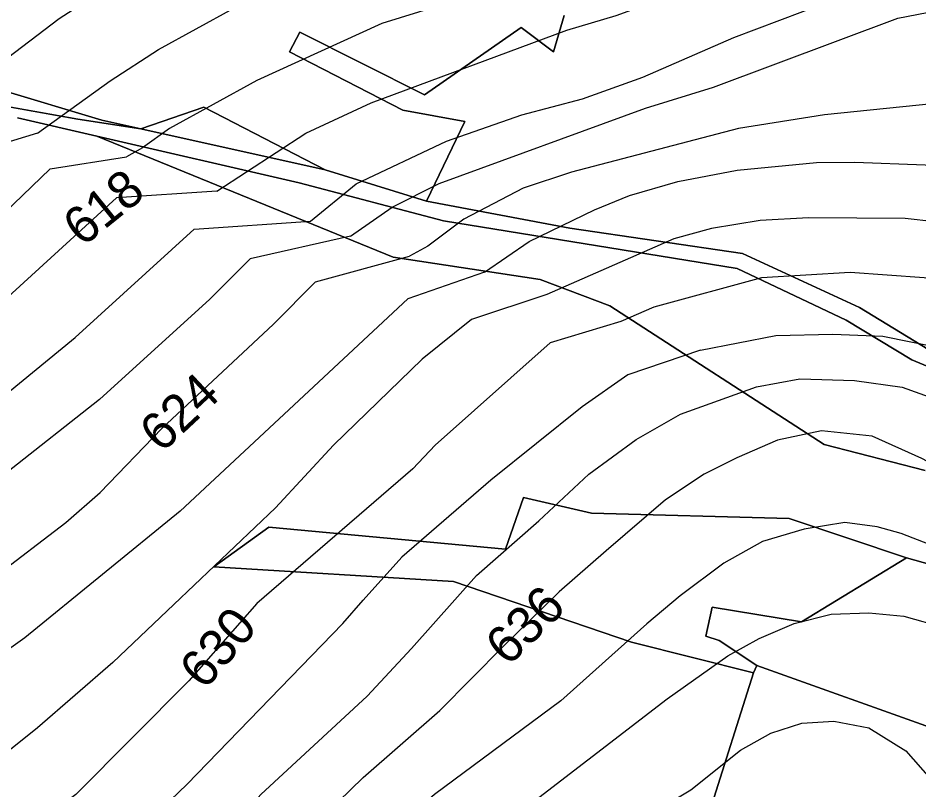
# Model space of a CAD drawing. Extents: x -709418 to -703832, y -1161719 to -1157826.
# Drawn here: x -707526.7 to -707333, y -1160287.7 to -1160121.7 of the extents above; entities that cross this region are included whole.
import ezdxf

# ---------------------------------------------------------------- set-up
doc = ezdxf.new("R2010")
doc.units = 0
for name, color, linetype in [('120_vrstevnice hlavní', 7, 'Continuous'), ('121_vrstevnice hlavní_popis', 7, 'Continuous'), ('122_vrstevnice základní', 7, 'Continuous'), ('206_TTP_KN', 7, 'Continuous'), ('207_lesní pozemek_KN', 7, 'Continuous'), ('210_ostatní plocha_KN', 7, 'Continuous')]:
    doc.layers.add(name, color=color, linetype=linetype)

msp = doc.modelspace()

# ---------------------------------------------------------------- linework, layer by layer
at = {"layer": '120_vrstevnice hlavní'}
for points in [[(-707463.84, -1160165.44), (-707454.01, -1160157.37), (-707434.56, -1160148.21), (-707418.36, -1160142.56), (-707405.34, -1160139.09), (-707392.32, -1160134.46), (-707372.79, -1160125.93), (-707348.06, -1160116.53), (-707328.82, -1160107.99), (-707320.58, -1160105.68), (-707312.48, -1160104.96), (-707304.96, -1160105.54), (-707294.54, -1160108.86), (-707287.6, -1160112.62), (-707270.24, -1160124.77), (-707256.35, -1160131.72), (-707239, -1160141.99), (-707232.34, -1160147.19), (-707214.99, -1160165.13), (-707200.36, -1160178.58)], [(-707540.44, -1160211.7), (-707514.4, -1160190.44), (-707488.8, -1160167.15), (-707463.84, -1160165.44)], [(-707257.8, -1160229.06), (-707266.37, -1160218.79), (-707278.72, -1160204.35), (-707285.86, -1160198.11), (-707294.83, -1160191.45), (-707309.58, -1160184.08), (-707322.31, -1160179.59), (-707331.86, -1160177.57), (-707347.77, -1160176.41), (-707366.86, -1160177.57), (-707390.01, -1160183.93), (-707397.09, -1160186.97)], [(-707397.09, -1160186.97), (-707412.28, -1160191.59), (-707437.02, -1160213.58), (-707441.79, -1160218.65), (-707475.35, -1160247.58), (-707489.96, -1160264.21), (-707514.26, -1160288.66), (-707538.99, -1160307.31)], [(-707487.5, -1160361.56), (-707463.55, -1160343.7), (-707457.41, -1160328.72), (-707455.24, -1160324.96), (-707445.69, -1160313.25), (-707437.59, -1160305.87), (-707421.25, -1160294.3), (-707387.11, -1160268.12), (-707374.1, -1160258.86), (-707367.3, -1160255.1), (-707359.78, -1160251.92), (-707351.82, -1160249.89), (-707343.72, -1160249.6), (-707336.2, -1160250.32), (-707327.52, -1160252.78)]]:
    msp.add_lwpolyline(points, dxfattribs=at)
at = {"layer": '122_vrstevnice základní'}
for points in [[(-707178.54, -1160122.31), (-707224.08, -1160096.9), (-707236.78, -1160085.44), (-707252.02, -1160072.7), (-707263.59, -1160065.9), (-707276.32, -1160060.7), (-707293.67, -1160056.65), (-707317.1, -1160054.33), (-707328.39, -1160054.62), (-707351.82, -1160056.94), (-707370.05, -1160060.41), (-707387.98, -1160065.32), (-707403.6, -1160070.82), (-707413.58, -1160075.02), (-707418.36, -1160076.46), (-707444.97, -1160084.27), (-707462.33, -1160090.64), (-707480.84, -1160098.3), (-707489.52, -1160102.79), (-707500.8, -1160110.89), (-707517.87, -1160121.88), (-707543.18, -1160141.12)], [(-707522.51, -1160146.5), (-707506.89, -1160135.25), (-707496.46, -1160128.53), (-707472.16, -1160115.08), (-707449.31, -1160105.39), (-707433.11, -1160101.2), (-707411.99, -1160094.69), (-707361.89, -1160074.22), (-707347.48, -1160069.95), (-707334.46, -1160067.35), (-707324.34, -1160066.19), (-707307.27, -1160066.05), (-707289.77, -1160067.49), (-707228.15, -1160106.11)], [(-707483.93, -1160158.93), (-707464.79, -1160146.47), (-707450.76, -1160139.96), (-707408.67, -1160124.34), (-707398.11, -1160121.16), (-707376.12, -1160113.2), (-707369.32, -1160110.89), (-707345.74, -1160102.35), (-707323.18, -1160093.24), (-707314.79, -1160091.36), (-707306.11, -1160090.93), (-707297.14, -1160092.23), (-707287.31, -1160097), (-707265.61, -1160111.47), (-707245.36, -1160126.94), (-707225.69, -1160140.1), (-707215.85, -1160149.07), (-707192.85, -1160173.08), (-707171.93, -1160185.32)], [(-707423.85, -1160115.23), (-707448.44, -1160122.89), (-707475.35, -1160135.19), (-707494.15, -1160145.46), (-707499.94, -1160149.65), (-707503.4, -1160151.58)], [(-707455.2, -1160168.65), (-707446.27, -1160162.38), (-707436.15, -1160157.32), (-707391.74, -1160141.12), (-707377.13, -1160136.63), (-707337.5, -1160121.74), (-707322.31, -1160118.84), (-707315.95, -1160118.55), (-707307.27, -1160119.42), (-707299.17, -1160121.3), (-707291.07, -1160124.34), (-707282.1, -1160128.82), (-707266.19, -1160139.24), (-707259.1, -1160144.88), (-707256.5, -1160148.06), (-707224.3, -1160171.28)], [(-707211.9, -1160221.01), (-707224.39, -1160207.94), (-707230.17, -1160200.57), (-707236.97, -1160188.42), (-707244.35, -1160177.57), (-707251.44, -1160169.32), (-707263.01, -1160157.61), (-707271.11, -1160151.68), (-707278.05, -1160148.06), (-707284.13, -1160145.89), (-707298.88, -1160142.28), (-707311.61, -1160140.54), (-707317.39, -1160140.1), (-707326.65, -1160139.82), (-707353.27, -1160142.56), (-707371.78, -1160145.46), (-707407.65, -1160154.86), (-707418.07, -1160158.33), (-707430.8, -1160164.98), (-707438.61, -1160170.77), (-707442.51, -1160172.94)], [(-707522.51, -1160146.5), (-707536.39, -1160150.71), (-707554.32, -1160170.05), (-707565.89, -1160178.44), (-707584.99, -1160189), (-707596.56, -1160193.19), (-707606.17, -1160195.75), (-707611.82, -1160196.51), (-707620.38, -1160195.37), (-707624.72, -1160193.34), (-707630.54, -1160188.76), (-707635.26, -1160180.36)], [(-707651.41, -1160166.81), (-707649.61, -1160181.33), (-707645.24, -1160191.22), (-707639.23, -1160198.4), (-707635.03, -1160202.01), (-707627.51, -1160206.06), (-707619.41, -1160208.38), (-707611.31, -1160209.39), (-707604.37, -1160209.39), (-707595.98, -1160207.94), (-707584.12, -1160204.62), (-707569.36, -1160197.38), (-707558.23, -1160189.28), (-707543.47, -1160176.84), (-707519.75, -1160154.14), (-707503.4, -1160151.58)], [(-707426.38, -1160176.36), (-707416.8, -1160169.76), (-707402.73, -1160162.96), (-707395.21, -1160159.92), (-707384.8, -1160156.88), (-707372.07, -1160154.43), (-707355, -1160152.83), (-707346.76, -1160152.69), (-707316.53, -1160153.85), (-707311.32, -1160154.86), (-707299.17, -1160157.61), (-707290.49, -1160160.65), (-707278.34, -1160166.14), (-707271.4, -1160171.06), (-707262.72, -1160179.16), (-707248.98, -1160194.93), (-707244.47, -1160201.67), (-707238.18, -1160213.02)], [(-707483.93, -1160158.93), (-707505.49, -1160160.36), (-707537.98, -1160190.01), (-707548.39, -1160198.4), (-707558.08, -1160205.05), (-707573.42, -1160213.44), (-707584.99, -1160218.36), (-707593.67, -1160220.67), (-707607.55, -1160223.13), (-707620.28, -1160222.84), (-707628.38, -1160221.25), (-707637.64, -1160216.62), (-707642.12, -1160213.44), (-707647.91, -1160207.51), (-707653.98, -1160198.83), (-707657.74, -1160190.15), (-707661.09, -1160181.08)], [(-707237.26, -1160238.9), (-707249.98, -1160224.04), (-707257.04, -1160212.05), (-707263.44, -1160203.17), (-707276.03, -1160189.43), (-707284.99, -1160181.62), (-707295.99, -1160174.53), (-707303.22, -1160171.2), (-707310.45, -1160168.75), (-707323.18, -1160166.29), (-707335.91, -1160164.84), (-707356.74, -1160164.7), (-707367.15, -1160165.27), (-707377.57, -1160167.01), (-707385.67, -1160169.18), (-707413, -1160181.19)], [(-707455.2, -1160168.65), (-707476.79, -1160173.52), (-707485.47, -1160182.2), (-707509.19, -1160203.75), (-707529.15, -1160219.52)], [(-707532.05, -1160242.08), (-707516.43, -1160230.22), (-707509.05, -1160223.71), (-707495.74, -1160209.97), (-707471.73, -1160187.55), (-707462.76, -1160178.44), (-707442.51, -1160172.94)], [(-707426.38, -1160176.36), (-707442.85, -1160182.09), (-707491.84, -1160227.76), (-707525.25, -1160254.95), (-707560.69, -1160280.27)], [(-707413, -1160181.19), (-707429.2, -1160186.54), (-707439.76, -1160195.07), (-707458.86, -1160213.58), (-707471.3, -1160227.04), (-707506.3, -1160260.31), (-707522.5, -1160274.34), (-707535.52, -1160284.75)], [(-707379.91, -1160193.11), (-707363.78, -1160190.01), (-707351.5, -1160189.68), (-707340.72, -1160190.16), (-707328.31, -1160192.65), (-707309.01, -1160200.13), (-707301.19, -1160204.62), (-707293.38, -1160210.11), (-707284.99, -1160218.36), (-707273.13, -1160235.57), (-707264.02, -1160252.21), (-707248.93, -1160273.83)], [(-707379.91, -1160193.11), (-707395.54, -1160198.45), (-707405.37, -1160205.3), (-707425.01, -1160221.11), (-707444.15, -1160237.61)], [(-707428.14, -1160241.55), (-707414.71, -1160229.8), (-707403.97, -1160219.83), (-707393.75, -1160212.34), (-707384.21, -1160206.9), (-707367.93, -1160201), (-707358.62, -1160199.31)], [(-707358.62, -1160199.31), (-707346.85, -1160199.63), (-707336.6, -1160201.09), (-707329.01, -1160203.85), (-707320.93, -1160207.27), (-707309.24, -1160213.9), (-707296.46, -1160224.68), (-707285.49, -1160235.11), (-707268.22, -1160260.02)], [(-707293.35, -1160243.63), (-707306.02, -1160232.18), (-707319.15, -1160223.39), (-707332.32, -1160216.42), (-707343.02, -1160211.63), (-707353.94, -1160210.49), (-707363.41, -1160212.49), (-707372.12, -1160216.25), (-707379.13, -1160219.81), (-707387.49, -1160225.33), (-707400.23, -1160236.26), (-707410.3, -1160245.07)], [(-707197.63, -1160382.39), (-707206.27, -1160368.55), (-707228.73, -1160349.26), (-707246.81, -1160337.98), (-707255.78, -1160331.32), (-707267.35, -1160320.48), (-707275.59, -1160309.34), (-707283.4, -1160295.45), (-707298.01, -1160265.37), (-707302.06, -1160258.43), (-707307.27, -1160251.48), (-707313.92, -1160244.54), (-707318.84, -1160240.63), (-707324.63, -1160237.31), (-707336.78, -1160232.53), (-707341.98, -1160231.09), (-707348.93, -1160230.22), (-707357.66, -1160231.62), (-707366.59, -1160234.24), (-707374.93, -1160238.93), (-707384.3, -1160245.93), (-707391.5, -1160251.96)], [(-707530.6, -1160322.36), (-707513.24, -1160308.47), (-707490.39, -1160286.49), (-707456.83, -1160251.92), (-707452.49, -1160246.85), (-707444.15, -1160237.61)], [(-707428.14, -1160241.55), (-707442.1, -1160257.29), (-707451.62, -1160267.54), (-707474.48, -1160288.66), (-707491.26, -1160307.6), (-707504.85, -1160325.4), (-707514.83, -1160336.68), (-707520.47, -1160342.03), (-707526.26, -1160346.08), (-707538.85, -1160353.46), (-707563.87, -1160362.42)], [(-707533.62, -1160362.91), (-707510.11, -1160352.97), (-707491.4, -1160332.05), (-707473.47, -1160307.6), (-707463.2, -1160295.45), (-707452.49, -1160285.04), (-707435.99, -1160270.57), (-707422.39, -1160256.84), (-707410.3, -1160245.07)], [(-707391.5, -1160251.96), (-707409.97, -1160268.55), (-707437.16, -1160288.66), (-707446.71, -1160296.9), (-707455.39, -1160306.45), (-707464.64, -1160320.33), (-707470.43, -1160331.04), (-707475.78, -1160337.98), (-707486.34, -1160348.83), (-707496.9, -1160357.07), (-707508.33, -1160361.84)], [(-707442.94, -1160342.52), (-707442.45, -1160332.85), (-707434.12, -1160319.18), (-707426.17, -1160310.93), (-707420.38, -1160306.45), (-707411.7, -1160301.96), (-707389.43, -1160292.13), (-707382.05, -1160287.64), (-707371.35, -1160279.11), (-707364.84, -1160275.49), (-707358.18, -1160273.32), (-707351.24, -1160272.89), (-707343.72, -1160274.33), (-707335.76, -1160279.25), (-707326.94, -1160289.38), (-707313.34, -1160310.21), (-707298.01, -1160326.7), (-707289.62, -1160332.63), (-707277.47, -1160338.27), (-707267.78, -1160341.88), (-707240.48, -1160362.57)]]:
    msp.add_lwpolyline(points, dxfattribs=at)
at = {"layer": '206_TTP_KN'}
for p, q in [((-707409.26, -1160121.16), (-707411.56, -1160128.99)), ((-707466.12, -1160124.76), (-707468.3, -1160129.04)), ((-707439.32, -1160138.26), (-707466.12, -1160124.76)), ((-707418.5, -1160123.77), (-707439.32, -1160138.26)), ((-707411.56, -1160128.99), (-707418.5, -1160123.77)), ((-707468.3, -1160129.04), (-707443.93, -1160141.56)), ((-707508.65, -1160143.72), (-707545.17, -1160132.75)), ((-707486.73, -1160140.91), (-707500.26, -1160145.59)), ((-707460.62, -1160154.37), (-707486.73, -1160140.91)), ((-707443.93, -1160141.56), (-707430.65, -1160143.99)), ((-707526.79, -1160143.17), (-707509.77, -1160147.16)), ((-707500.26, -1160145.59), (-707508.65, -1160143.72)), ((-707430.65, -1160143.99), (-707438.86, -1160161.12)), ((-707509.77, -1160147.16), (-707446, -1160173.12)), ((-707438.86, -1160161.12), (-707460.62, -1160154.37)), ((-707446, -1160173.12), (-707414.39, -1160177.94)), ((-707414.39, -1160177.94), (-707399.41, -1160183.58)), ((-707399.41, -1160183.58), (-707353.38, -1160213.44)), ((-707353.38, -1160213.44), (-707331.62, -1160219.01)), ((-707417.98, -1160224.81), (-707421.9, -1160235.9)), ((-707403.4, -1160228.18), (-707417.98, -1160224.81)), ((-707360.89, -1160229.34), (-707403.4, -1160228.18)), ((-707335.63, -1160237.76), (-707360.89, -1160229.34)), ((-707472.75, -1160231.16), (-707484.59, -1160239.72)), ((-707421.9, -1160235.9), (-707472.75, -1160231.16)), ((-707323.49, -1160241.2), (-707335.63, -1160237.76)), ((-707484.59, -1160239.72), (-707433.04, -1160242.86)), ((-707433.04, -1160242.86), (-707394.79, -1160255.89)), ((-707394.79, -1160255.89), (-707368.56, -1160262.52)), ((-707368.56, -1160262.52), (-707367.81, -1160260.92)), ((-707367.81, -1160260.92), (-707322.83, -1160277.04)), ((-707368.56, -1160262.52), (-707382.42, -1160306.28)), ((-707382.42, -1160306.28), (-707368.56, -1160262.52))]:
    msp.add_line(p, q, dxfattribs=at)
at = {"layer": '207_lesní pozemek_KN'}
for p, q in [((-707411.56, -1160128.99), (-707409.26, -1160121.16)), ((-707468.3, -1160129.04), (-707466.12, -1160124.76)), ((-707466.12, -1160124.76), (-707439.32, -1160138.26)), ((-707439.32, -1160138.26), (-707418.5, -1160123.77)), ((-707418.5, -1160123.77), (-707411.56, -1160128.99)), ((-707443.93, -1160141.56), (-707468.3, -1160129.04)), ((-707430.65, -1160143.99), (-707443.93, -1160141.56)), ((-707438.86, -1160161.12), (-707430.65, -1160143.99)), ((-707509.77, -1160147.16), (-707466.24, -1160157.19)), ((-707446, -1160173.12), (-707509.77, -1160147.16)), ((-707466.24, -1160157.19), (-707435.2, -1160165.36)), ((-707408.02, -1160166.93), (-707438.86, -1160161.12)), ((-707435.2, -1160165.36), (-707372.08, -1160175.55)), ((-707370.92, -1160172.35), (-707408.02, -1160166.93)), ((-707414.39, -1160177.94), (-707446, -1160173.12)), ((-707345.73, -1160183.99), (-707370.92, -1160172.35)), ((-707372.08, -1160175.55), (-707348.63, -1160186.72)), ((-707399.41, -1160183.58), (-707414.39, -1160177.94)), ((-707353.38, -1160213.44), (-707399.41, -1160183.58)), ((-707331.07, -1160192.93), (-707345.73, -1160183.99)), ((-707348.63, -1160186.72), (-707334.51, -1160195.21)), ((-707334.51, -1160195.21), (-707311.6, -1160204.91)), ((-707331.62, -1160219.01), (-707353.38, -1160213.44)), ((-707358.25, -1160251.53), (-707335.63, -1160237.76)), ((-707335.63, -1160237.76), (-707323.49, -1160241.2)), ((-707378.8, -1160254.64), (-707377.45, -1160248.39)), ((-707377.45, -1160248.39), (-707358.25, -1160251.53)), ((-707375.91, -1160255.53), (-707378.8, -1160254.64)), ((-707367.81, -1160260.92), (-707375.91, -1160255.53)), ((-707322.83, -1160277.04), (-707367.81, -1160260.92))]:
    msp.add_line(p, q, dxfattribs=at)
at = {"layer": '210_ostatní plocha_KN'}
for p, q in [((-707545.17, -1160132.75), (-707508.65, -1160143.72)), ((-707548.7, -1160137.35), (-707513.81, -1160143.45)), ((-707513.81, -1160143.45), (-707548.7, -1160137.35)), ((-707500.26, -1160145.59), (-707486.73, -1160140.91)), ((-707486.73, -1160140.91), (-707460.62, -1160154.37)), ((-707509.77, -1160147.16), (-707526.79, -1160143.17)), ((-707513.81, -1160143.45), (-707500.26, -1160145.59)), ((-707500.26, -1160145.59), (-707513.81, -1160143.45)), ((-707508.65, -1160143.72), (-707500.26, -1160145.59)), ((-707500.26, -1160145.59), (-707460.62, -1160154.37)), ((-707460.62, -1160154.37), (-707500.26, -1160145.59)), ((-707466.24, -1160157.19), (-707509.77, -1160147.16)), ((-707460.62, -1160154.37), (-707438.86, -1160161.12)), ((-707435.2, -1160165.36), (-707466.24, -1160157.19)), ((-707438.86, -1160161.12), (-707408.02, -1160166.93)), ((-707372.08, -1160175.55), (-707435.2, -1160165.36)), ((-707408.02, -1160166.93), (-707370.92, -1160172.35)), ((-707370.92, -1160172.35), (-707345.73, -1160183.99)), ((-707348.63, -1160186.72), (-707372.08, -1160175.55)), ((-707345.73, -1160183.99), (-707331.07, -1160192.93)), ((-707334.51, -1160195.21), (-707348.63, -1160186.72)), ((-707311.6, -1160204.91), (-707334.51, -1160195.21)), ((-707421.9, -1160235.9), (-707417.98, -1160224.81)), ((-707417.98, -1160224.81), (-707403.4, -1160228.18)), ((-707403.4, -1160228.18), (-707360.89, -1160229.34)), ((-707360.89, -1160229.34), (-707335.63, -1160237.76)), ((-707484.59, -1160239.72), (-707472.75, -1160231.16)), ((-707472.75, -1160231.16), (-707421.9, -1160235.9)), ((-707335.63, -1160237.76), (-707358.25, -1160251.53)), ((-707433.04, -1160242.86), (-707484.59, -1160239.72)), ((-707394.79, -1160255.89), (-707433.04, -1160242.86)), ((-707377.45, -1160248.39), (-707378.8, -1160254.64)), ((-707358.25, -1160251.53), (-707377.45, -1160248.39)), ((-707378.8, -1160254.64), (-707375.91, -1160255.53)), ((-707368.56, -1160262.52), (-707394.79, -1160255.89)), ((-707375.91, -1160255.53), (-707367.81, -1160260.92)), ((-707367.81, -1160260.92), (-707368.56, -1160262.52))]:
    msp.add_line(p, q, dxfattribs=at)

# ---------------------------------------------------------------- texts
at = {"layer": '121_vrstevnice hlavní_popis'}
for s, rotation, p in [('618', 38.9043, (-707512.82, -1160171.09)), ('624', 43.0729, (-707495.83, -1160215.42)), ('636', 44.4617, (-707421.3, -1160261.29)), ('630', 49.4433, (-707486.52, -1160266.39))]:
    msp.add_text(s, height=8, rotation=rotation, dxfattribs=at).set_placement(p)

doc.saveas('drawing.dxf')
